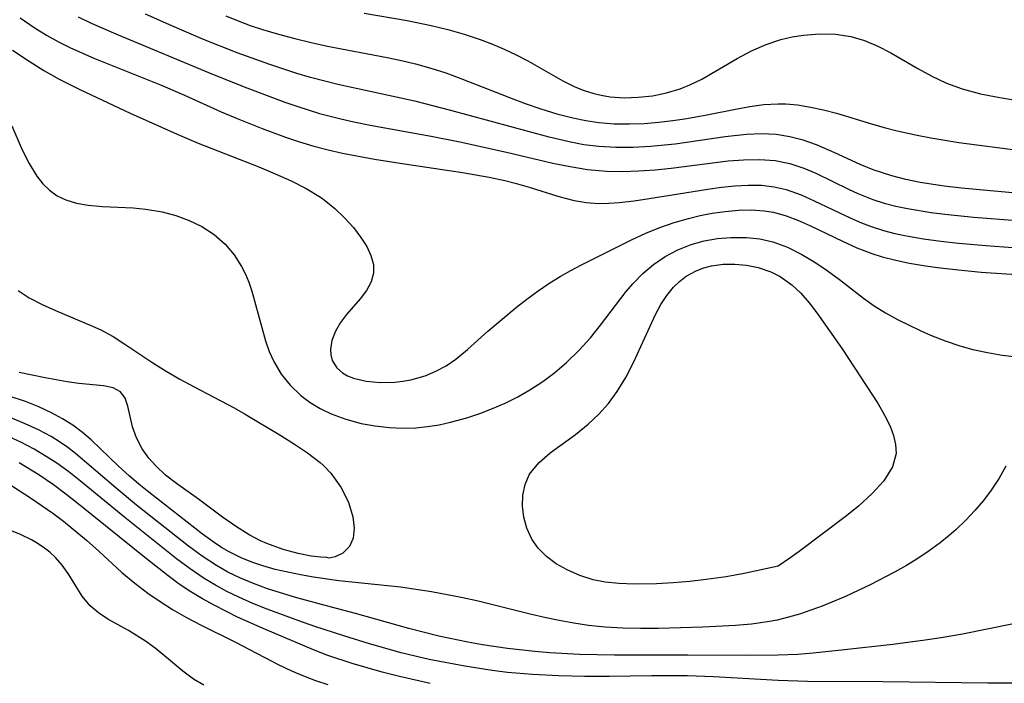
# Model space of a CAD drawing. Header units: metres. Extents: x 1073367 to 1082519, y 1569854 to 1574957.
# Tile 575 of 656: x 1078484 to 1078594, y 1573628 to 1573702. Entities that reach past the tile are written whole.
import ezdxf

# ---------------------------------------------------------------- set-up
doc = ezdxf.new("R2010")
doc.units = ezdxf.units.M
doc.layers.add('CGG_CurvaNivelLidar_v1', color=253, linetype='Continuous', lineweight=30)

msp = doc.modelspace()

# ---------------------------------------------------------------- linework, layer by layer
at = {"layer": 'CGG_CurvaNivelLidar_v1'}
for p, q in [((1078522.6365, 1573702.8, 72), (1078527.3863, 1573701.9834, 72)), ((1078484.492, 1573702.2704, 70), (1078486.0723, 1573701.2151, 70)), ((1078490.9142, 1573702.4101, 70.5), (1078492.3793, 1573701.7038, 70.5)), ((1078492.3793, 1573701.7038, 70.5), (1078495.361, 1573700.3835, 70.5)), ((1078501.3093, 1573701.3933, 71), (1078498.4026, 1573702.7023, 71)), ((1078507.2817, 1573702.4895, 71.5), (1078508.6692, 1573701.9313, 71.5)), ((1078508.6692, 1573701.9313, 71.5), (1078510.0033, 1573701.4479, 71.5)), ((1078527.3863, 1573701.9834, 72), (1078530.0713, 1573701.4309, 72)), ((1078486.0723, 1573701.2151, 70), (1078487.4394, 1573700.3707, 70)), ((1078504.8412, 1573699.8634, 71), (1078501.3093, 1573701.3933, 71)), ((1078510.0033, 1573701.4479, 71.5), (1078511.3535, 1573701.0045, 71.5)), ((1078511.3535, 1573701.0045, 71.5), (1078513.1502, 1573700.4728, 71.5)), ((1078530.0713, 1573701.4309, 72), (1078531.9013, 1573700.9847, 72)), ((1078531.9013, 1573700.9847, 72), (1078533.7105, 1573700.4761, 72)), ((1078487.4394, 1573700.3707, 70), (1078488.8387, 1573699.5841, 70)), ((1078488.8387, 1573699.5841, 70), (1078490.0949, 1573698.9479, 70)), ((1078495.361, 1573700.3835, 70.5), (1078505.8048, 1573696.0542, 70.5)), ((1078508.541, 1573698.3919, 71), (1078504.8412, 1573699.8634, 71)), ((1078513.1502, 1573700.4728, 71.5), (1078514.9623, 1573699.9845, 71.5)), ((1078514.9623, 1573699.9845, 71.5), (1078516.7531, 1573699.5366, 71.5)), ((1078516.7531, 1573699.5366, 71.5), (1078518.5538, 1573699.1276, 71.5)), ((1078533.7105, 1573700.4761, 72), (1078535.4888, 1573699.8886, 72)), ((1078535.4888, 1573699.8886, 72), (1078536.8398, 1573699.3685, 72)), ((1078567.1705, 1573699.3325, 72), (1078568.8175, 1573699.8854, 72)), ((1078568.8175, 1573699.8854, 72), (1078570.0641, 1573700.1693, 72)), ((1078570.0641, 1573700.1693, 72), (1078571.3228, 1573700.3618, 72)), ((1078571.3228, 1573700.3618, 72), (1078573.0952, 1573700.5067, 72)), ((1078573.0952, 1573700.5067, 72), (1078574.8559, 1573700.4794, 72)), ((1078574.8559, 1573700.4794, 72), (1078576.5837, 1573700.2268, 72)), ((1078576.5837, 1573700.2268, 72), (1078578.0851, 1573699.7733, 72)), ((1078578.0851, 1573699.7733, 72), (1078579.554, 1573699.1415, 72)), ((1078483.649, 1573698.7093, 69.5), (1078485.5038, 1573697.4625, 69.5)), ((1078490.0949, 1573698.9479, 70), (1078492.6715, 1573697.7976, 70)), ((1078512.1622, 1573697.1111, 71), (1078508.541, 1573698.3919, 71)), ((1078518.5538, 1573699.1276, 71.5), (1078525.1764, 1573697.8709, 71.5)), ((1078536.8398, 1573699.3685, 72), (1078538.1639, 1573698.7952, 72)), ((1078538.1639, 1573698.7952, 72), (1078539.4724, 1573698.1685, 72)), ((1078563.9876, 1573697.7876, 72), (1078565.56, 1573698.6188, 72)), ((1078565.56, 1573698.6188, 72), (1078567.1705, 1573699.3325, 72)), ((1078579.554, 1573699.1415, 72), (1078580.9993, 1573698.3899, 72)), ((1078580.9993, 1573698.3899, 72), (1078583.9827, 1573696.6672, 72)), ((1078485.5038, 1573697.4625, 69.5), (1078487.1434, 1573696.4422, 69.5)), ((1078492.6715, 1573697.7976, 70), (1078500.0554, 1573694.8548, 70)), ((1078525.1764, 1573697.8709, 71.5), (1078526.7514, 1573697.5448, 71.5)), ((1078526.7514, 1573697.5448, 71.5), (1078528.3151, 1573697.1763, 71.5)), ((1078539.4724, 1573698.1685, 72), (1078540.7515, 1573697.5034, 72)), ((1078540.7515, 1573697.5034, 72), (1078544.6418, 1573695.2994, 72)), ((1078560.0724, 1573695.4963, 72), (1078563.9876, 1573697.7876, 72)), ((1078487.1434, 1573696.4422, 69.5), (1078488.8193, 1573695.4915, 69.5)), ((1078515.1644, 1573696.1281, 71), (1078512.1622, 1573697.1111, 71)), ((1078528.3151, 1573697.1763, 71.5), (1078530.0047, 1573696.7097, 71.5)), ((1078530.0047, 1573696.7097, 71.5), (1078531.6746, 1573696.1757, 71.5)), ((1078583.9827, 1573696.6672, 72), (1078585.5569, 1573695.8006, 72)), ((1078488.8193, 1573695.4915, 69.5), (1078491.1236, 1573694.3383, 69.5)), ((1078505.8048, 1573696.0542, 70.5), (1078509.6097, 1573694.5366, 70.5)), ((1078516.6751, 1573695.6729, 71), (1078515.1644, 1573696.1281, 71)), ((1078519.7093, 1573694.8792, 71), (1078516.6751, 1573695.6729, 71)), ((1078531.6746, 1573696.1757, 71.5), (1078533.3422, 1573695.5735, 71.5)), ((1078533.3422, 1573695.5735, 71.5), (1078538.7218, 1573693.4503, 71.5)), ((1078544.6418, 1573695.2994, 72), (1078545.9782, 1573694.6381, 72)), ((1078558.7321, 1573694.8356, 72), (1078560.0724, 1573695.4963, 72)), ((1078585.5569, 1573695.8006, 72), (1078587.1808, 1573695.033, 72)), ((1078491.1236, 1573694.3383, 69.5), (1078496.6785, 1573691.7281, 69.5)), ((1078500.0554, 1573694.8548, 70), (1078502.7024, 1573693.7176, 70)), ((1078509.6097, 1573694.5366, 70.5), (1078513.8512, 1573692.9368, 70.5)), ((1078528.4026, 1573693.001, 71), (1078519.7093, 1573694.8792, 71)), ((1078545.9782, 1573694.6381, 72), (1078547.0168, 1573694.2226, 72)), ((1078547.0168, 1573694.2226, 72), (1078548.0799, 1573693.8901, 72)), ((1078556.1344, 1573693.9553, 72), (1078557.6519, 1573694.4075, 72)), ((1078557.6519, 1573694.4075, 72), (1078558.7321, 1573694.8356, 72)), ((1078587.1808, 1573695.033, 72), (1078588.8913, 1573694.4107, 72)), ((1078588.8913, 1573694.4107, 72), (1078590.9468, 1573693.8679, 72)), ((1078502.7024, 1573693.7176, 70), (1078506.795, 1573691.8684, 70)), ((1078513.8512, 1573692.9368, 70.5), (1078515.2694, 1573692.4399, 70.5)), ((1078532.2237, 1573692.0228, 71), (1078528.4026, 1573693.001, 71)), ((1078538.7218, 1573693.4503, 71.5), (1078540.4638, 1573692.8018, 71.5)), ((1078548.0799, 1573693.8901, 72), (1078548.9108, 1573693.6957, 72)), ((1078548.9108, 1573693.6957, 72), (1078549.8863, 1573693.5394, 72)), ((1078549.8863, 1573693.5394, 72), (1078551.4451, 1573693.4294, 72)), ((1078551.4451, 1573693.4294, 72), (1078553.0158, 1573693.4682, 72)), ((1078553.0158, 1573693.4682, 72), (1078554.5838, 1573693.6443, 72)), ((1078554.5838, 1573693.6443, 72), (1078556.1344, 1573693.9553, 72)), ((1078590.9468, 1573693.8679, 72), (1078592.6901, 1573693.5172, 72)), ((1078592.6901, 1573693.5172, 72), (1078598.3799, 1573692.5533, 72)), ((1078506.795, 1573691.8684, 70), (1078508.5518, 1573691.112, 70)), ((1078515.2694, 1573692.4399, 70.5), (1078517.662, 1573691.6862, 70.5)), ((1078543.1164, 1573689.0403, 71), (1078532.2237, 1573692.0228, 71)), ((1078540.4638, 1573692.8018, 71.5), (1078542.2154, 1573692.1977, 71.5)), ((1078542.2154, 1573692.1977, 71.5), (1078543.9773, 1573691.6528, 71.5)), ((1078560.5901, 1573691.5117, 71.5), (1078563.8027, 1573692.1579, 71.5)), ((1078563.8027, 1573692.1579, 71.5), (1078565.3826, 1573692.442, 71.5)), ((1078565.3826, 1573692.442, 71.5), (1078566.9421, 1573692.6586, 71.5)), ((1078566.9421, 1573692.6586, 71.5), (1078568.5212, 1573692.7629, 71.5)), ((1078568.5212, 1573692.7629, 71.5), (1078569.3765, 1573692.7442, 71.5)), ((1078569.3765, 1573692.7442, 71.5), (1078570.6469, 1573692.6219, 71.5)), ((1078570.6469, 1573692.6219, 71.5), (1078572.089, 1573692.3871, 71.5)), ((1078572.089, 1573692.3871, 71.5), (1078573.5372, 1573692.0745, 71.5)), ((1078573.5372, 1573692.0745, 71.5), (1078574.9872, 1573691.6999, 71.5)), ((1078496.6785, 1573691.7281, 69.5), (1078501.8964, 1573689.374, 69.5)), ((1078508.5518, 1573691.112, 70), (1078511.3116, 1573689.9982, 70)), ((1078517.662, 1573691.6862, 70.5), (1078520.0526, 1573691.0674, 70.5)), ((1078520.0526, 1573691.0674, 70.5), (1078521.482, 1573690.7528, 70.5)), ((1078521.482, 1573690.7528, 70.5), (1078523.3076, 1573690.3898, 70.5)), ((1078543.9773, 1573691.6528, 71.5), (1078545.7511, 1573691.1873, 71.5)), ((1078545.7511, 1573691.1873, 71.5), (1078547.1924, 1573690.8867, 71.5)), ((1078547.1924, 1573690.8867, 71.5), (1078548.6435, 1573690.67, 71.5)), ((1078555.2739, 1573690.7019, 71.5), (1078556.832, 1573690.8804, 71.5)), ((1078556.832, 1573690.8804, 71.5), (1078558.382, 1573691.1091, 71.5)), ((1078558.382, 1573691.1091, 71.5), (1078560.5901, 1573691.5117, 71.5)), ((1078574.9872, 1573691.6999, 71.5), (1078578.843, 1573690.5224, 71.5)), ((1078483.5671, 1573690.3077, 69), (1078484.7401, 1573687.6548, 69)), ((1078511.3116, 1573689.9982, 70), (1078513.9042, 1573689.0445, 70)), ((1078523.3076, 1573690.3898, 70.5), (1078530.0524, 1573689.1509, 70.5)), ((1078548.6435, 1573690.67, 71.5), (1078550.3361, 1573690.5383, 71.5)), ((1078550.3361, 1573690.5383, 71.5), (1078552.0382, 1573690.5157, 71.5)), ((1078552.0382, 1573690.5157, 71.5), (1078553.6561, 1573690.5753, 71.5)), ((1078553.6561, 1573690.5753, 71.5), (1078555.2739, 1573690.7019, 71.5)), ((1078578.843, 1573690.5224, 71.5), (1078580.2639, 1573690.1197, 71.5)), ((1078580.2639, 1573690.1197, 71.5), (1078581.7066, 1573689.7542, 71.5)), ((1078581.7066, 1573689.7542, 71.5), (1078583.9178, 1573689.2645, 71.5)), ((1078501.8964, 1573689.374, 69.5), (1078504.2302, 1573688.3856, 69.5)), ((1078513.9042, 1573689.0445, 70), (1078515.465, 1573688.5274, 70)), ((1078530.0524, 1573689.1509, 70.5), (1078533.2376, 1573688.5164, 70.5)), ((1078545.3508, 1573688.5197, 71), (1078543.1164, 1573689.0403, 71)), ((1078562.633, 1573689.0825, 71), (1078557.0831, 1573688.2855, 71)), ((1078564.9906, 1573689.3515, 71), (1078562.633, 1573689.0825, 71)), ((1078566.6486, 1573689.4261, 71), (1078564.9906, 1573689.3515, 71)), ((1078568.2844, 1573689.3487, 71), (1078566.6486, 1573689.4261, 71)), ((1078569.8039, 1573689.1013, 71), (1078568.2844, 1573689.3487, 71)), ((1078571.2999, 1573688.7069, 71), (1078569.8039, 1573689.1013, 71)), ((1078572.7722, 1573688.1965, 71), (1078571.2999, 1573688.7069, 71)), ((1078583.9178, 1573689.2645, 71.5), (1078585.4468, 1573688.9701, 71.5)), ((1078585.4468, 1573688.9701, 71.5), (1078588.5318, 1573688.4722, 71.5)), ((1078484.7401, 1573687.6548, 69), (1078485.4847, 1573686.117, 69)), ((1078504.2302, 1573688.3856, 69.5), (1078510.9589, 1573685.7443, 69.5)), ((1078515.465, 1573688.5274, 70), (1078517.0394, 1573688.0553, 70)), ((1078517.0394, 1573688.0553, 70), (1078518.6278, 1573687.6337, 70)), ((1078518.6278, 1573687.6337, 70), (1078520.2334, 1573687.2663, 70)), ((1078533.2376, 1573688.5164, 70.5), (1078538.4028, 1573687.398, 70.5)), ((1078546.9882, 1573688.2155, 71), (1078545.3508, 1573688.5197, 71)), ((1078548.6337, 1573688.0025, 71), (1078546.9882, 1573688.2155, 71)), ((1078550.5296, 1573687.8937, 71), (1078548.6337, 1573688.0025, 71)), ((1078552.434, 1573687.9068, 71), (1078550.5296, 1573687.8937, 71)), ((1078554.3781, 1573688.0158, 71), (1078552.434, 1573687.9068, 71)), ((1078557.0831, 1573688.2855, 71), (1078554.3781, 1573688.0158, 71)), ((1078574.7971, 1573687.3315, 71), (1078572.7722, 1573688.1965, 71)), ((1078588.5318, 1573688.4722, 71.5), (1078595.3694, 1573687.5613, 71.5)), ((1078520.2334, 1573687.2663, 70), (1078523.7639, 1573686.6048, 70)), ((1078523.7639, 1573686.6048, 70), (1078527.0859, 1573686.0824, 70)), ((1078538.4028, 1573687.398, 70.5), (1078543.5559, 1573686.1737, 70.5)), ((1078556.66, 1573685.618, 70.5), (1078562.9681, 1573686.4111, 70.5)), ((1078562.9681, 1573686.4111, 70.5), (1078564.6609, 1573686.5517, 70.5)), ((1078564.6609, 1573686.5517, 70.5), (1078566.4455, 1573686.5908, 70.5)), ((1078566.4455, 1573686.5908, 70.5), (1078568.1953, 1573686.4538, 70.5)), ((1078568.1953, 1573686.4538, 70.5), (1078569.7971, 1573686.1179, 70.5)), ((1078577.5959, 1573686.029, 71), (1078574.7971, 1573687.3315, 71)), ((1078485.4847, 1573686.117, 69), (1078486.3418, 1573684.7118, 69)), ((1078510.9589, 1573685.7443, 69.5), (1078512.7644, 1573685.0007, 69.5)), ((1078527.0859, 1573686.0824, 70), (1078533.5309, 1573685.1345, 70)), ((1078543.5559, 1573686.1737, 70.5), (1078545.4628, 1573685.7825, 70.5)), ((1078545.4628, 1573685.7825, 70.5), (1078547.3749, 1573685.4757, 70.5)), ((1078547.3749, 1573685.4757, 70.5), (1078548.627, 1573685.3401, 70.5)), ((1078548.627, 1573685.3401, 70.5), (1078549.4855, 1573685.2837, 70.5)), ((1078549.4855, 1573685.2837, 70.5), (1078551.2764, 1573685.2512, 70.5)), ((1078551.2764, 1573685.2512, 70.5), (1078553.0717, 1573685.3106, 70.5)), ((1078553.0717, 1573685.3106, 70.5), (1078554.8676, 1573685.439, 70.5)), ((1078554.8676, 1573685.439, 70.5), (1078556.66, 1573685.618, 70.5)), ((1078569.7971, 1573686.1179, 70.5), (1078571.3603, 1573685.6038, 70.5)), ((1078571.3603, 1573685.6038, 70.5), (1078572.6808, 1573685.0461, 70.5)), ((1078579.0288, 1573685.435, 71), (1078577.5959, 1573686.029, 71)), ((1078581.1007, 1573684.7562, 71), (1078579.0288, 1573685.435, 71)), ((1078486.3418, 1573684.7118, 69), (1078487.0038, 1573683.8943, 69)), ((1078512.7644, 1573685.0007, 69.5), (1078514.5228, 1573684.2154, 69.5)), ((1078514.5228, 1573684.2154, 69.5), (1078516.2055, 1573683.3571, 69.5)), ((1078533.5309, 1573685.1345, 70), (1078536.4681, 1573684.6296, 70)), ((1078536.4681, 1573684.6296, 70), (1078538.2317, 1573684.2446, 70)), ((1078538.2317, 1573684.2446, 70), (1078539.3495, 1573683.9604, 70)), ((1078572.6808, 1573685.0461, 70.5), (1078576.304, 1573683.2821, 70.5)), ((1078582.6651, 1573684.3596, 71), (1078581.1007, 1573684.7562, 71)), ((1078584.2587, 1573684.0332, 71), (1078582.6651, 1573684.3596, 71)), ((1078487.0038, 1573683.8943, 69), (1078487.7508, 1573683.1796, 69)), ((1078487.7508, 1573683.1796, 69), (1078488.6166, 1573682.5618, 69)), ((1078516.2055, 1573683.3571, 69.5), (1078517.7754, 1573682.3888, 69.5)), ((1078539.3495, 1573683.9604, 70), (1078540.9281, 1573683.5127, 70)), ((1078540.9281, 1573683.5127, 70), (1078544.1934, 1573682.4794, 70)), ((1078554.235, 1573682.2403, 70), (1078560.7362, 1573683.3016, 70)), ((1078560.7362, 1573683.3016, 70), (1078562.2373, 1573683.5085, 70)), ((1078562.2373, 1573683.5085, 70), (1078563.7275, 1573683.6616, 70)), ((1078563.7275, 1573683.6616, 70), (1078565.2019, 1573683.7383, 70)), ((1078565.2019, 1573683.7383, 70), (1078566.6549, 1573683.7115, 70)), ((1078566.6549, 1573683.7115, 70), (1078568.0893, 1573683.5468, 70)), ((1078568.0893, 1573683.5468, 70), (1078569.403, 1573683.2387, 70)), ((1078569.403, 1573683.2387, 70), (1078571.063, 1573682.6483, 70)), ((1078576.304, 1573683.2821, 70.5), (1078577.3299, 1573682.8126, 70.5)), ((1078586.9076, 1573683.623, 71), (1078584.2587, 1573684.0332, 71)), ((1078588.8297, 1573683.3991, 71), (1078586.9076, 1573683.623, 71)), ((1078596.1465, 1573682.7395, 71), (1078588.8297, 1573683.3991, 71)), ((1078488.6166, 1573682.5618, 69), (1078489.5661, 1573682.0849, 69)), ((1078489.5661, 1573682.0849, 69), (1078490.7559, 1573681.7154, 69)), ((1078517.7754, 1573682.3888, 69.5), (1078518.1974, 1573682.0863, 69.5)), ((1078518.1974, 1573682.0863, 69.5), (1078519.3822, 1573681.1291, 69.5)), ((1078544.1934, 1573682.4794, 70), (1078545.9106, 1573682.0185, 70)), ((1078545.9106, 1573682.0185, 70), (1078547.2465, 1573681.795, 70)), ((1078550.8792, 1573681.8165, 70), (1078552.5443, 1573682.0045, 70)), ((1078552.5443, 1573682.0045, 70), (1078554.235, 1573682.2403, 70)), ((1078571.063, 1573682.6483, 70), (1078572.5051, 1573682.0093, 70)), ((1078572.5051, 1573682.0093, 70), (1078576.5531, 1573680.0566, 70)), ((1078577.3299, 1573682.8126, 70.5), (1078578.989, 1573682.1529, 70.5)), ((1078578.989, 1573682.1529, 70.5), (1078580.2663, 1573681.7463, 70.5)), ((1078490.7559, 1573681.7154, 69), (1078492.0249, 1573681.4979, 69)), ((1078492.0249, 1573681.4979, 69), (1078493.6471, 1573681.3651, 69)), ((1078493.6471, 1573681.3651, 69), (1078497.0329, 1573681.2171, 69)), ((1078497.0329, 1573681.2171, 69), (1078498.4503, 1573681.0825, 69)), ((1078498.4503, 1573681.0825, 69), (1078500.2292, 1573680.7675, 69)), ((1078519.3822, 1573681.1291, 69.5), (1078520.4641, 1573680.1041, 69.5)), ((1078547.2465, 1573681.795, 70), (1078548.5988, 1573681.7032, 70)), ((1078548.5988, 1573681.7032, 70), (1078549.7332, 1573681.7275, 70)), ((1078549.7332, 1573681.7275, 70), (1078550.8792, 1573681.8165, 70)), ((1078562.6554, 1573680.8223, 69.5), (1078564.1077, 1573680.9555, 69.5)), ((1078564.1077, 1573680.9555, 69.5), (1078565.5457, 1573680.9874, 69.5)), ((1078565.5457, 1573680.9874, 69.5), (1078566.9633, 1573680.892, 69.5)), ((1078580.2663, 1573681.7463, 70.5), (1078581.5724, 1573681.4069, 70.5)), ((1078581.5724, 1573681.4069, 70.5), (1078582.858, 1573681.1311, 70.5)), ((1078582.858, 1573681.1311, 70.5), (1078585.4785, 1573680.6986, 70.5)), ((1078500.2292, 1573680.7675, 69), (1078501.7589, 1573680.361, 69)), ((1078501.7589, 1573680.361, 69), (1078503.2359, 1573679.8281, 69)), ((1078503.2359, 1573679.8281, 69), (1078504.6338, 1573679.1527, 69)), ((1078520.4641, 1573680.1041, 69.5), (1078521.4343, 1573679.0339, 69.5)), ((1078556.9805, 1573679.5844, 69.5), (1078558.5758, 1573680.0493, 69.5)), ((1078558.5758, 1573680.0493, 69.5), (1078559.8835, 1573680.3577, 69.5)), ((1078559.8835, 1573680.3577, 69.5), (1078561.1941, 1573680.608, 69.5)), ((1078561.1941, 1573680.608, 69.5), (1078562.6554, 1573680.8223, 69.5)), ((1078566.9633, 1573680.892, 69.5), (1078568.003, 1573680.7201, 69.5)), ((1078568.003, 1573680.7201, 69.5), (1078569.3941, 1573680.3378, 69.5)), ((1078569.3941, 1573680.3378, 69.5), (1078570.7612, 1573679.8222, 69.5)), ((1078570.7612, 1573679.8222, 69.5), (1078572.1158, 1573679.2175, 69.5)), ((1078576.5531, 1573680.0566, 70), (1078577.7328, 1573679.5491, 70)), ((1078585.4785, 1573680.6986, 70.5), (1078586.9883, 1573680.5069, 70.5)), ((1078586.9883, 1573680.5069, 70.5), (1078590.2069, 1573680.1893, 70.5)), ((1078590.2069, 1573680.1893, 70.5), (1078594.9753, 1573679.8224, 70.5)), ((1078504.6338, 1573679.1527, 69), (1078505.9982, 1573678.2612, 69)), ((1078521.4343, 1573679.0339, 69.5), (1078522.2755, 1573677.9384, 69.5)), ((1078553.8475, 1573678.4094, 69.5), (1078555.4028, 1573679.0345, 69.5)), ((1078555.4028, 1573679.0345, 69.5), (1078556.9805, 1573679.5844, 69.5)), ((1078572.1158, 1573679.2175, 69.5), (1078575.6357, 1573677.5079, 69.5)), ((1078577.7328, 1573679.5491, 70), (1078578.9374, 1573679.0958, 70)), ((1078578.9374, 1573679.0958, 70), (1078580.1804, 1573678.7077, 70)), ((1078505.9982, 1573678.2612, 69), (1078507.2145, 1573677.1921, 69)), ((1078522.2755, 1573677.9384, 69.5), (1078522.9119, 1573676.9249, 69.5)), ((1078546.7006, 1573674.8955, 69.5), (1078552.246, 1573677.6793, 69.5)), ((1078552.246, 1573677.6793, 69.5), (1078553.8475, 1573678.4094, 69.5)), ((1078560.328, 1573677.5402, 69), (1078561.7988, 1573677.7992, 69)), ((1078561.7988, 1573677.7992, 69), (1078563.2846, 1573677.9316, 69)), ((1078563.2846, 1573677.9316, 69), (1078564.9992, 1573677.927, 69)), ((1078564.9992, 1573677.927, 69), (1078566.468, 1573677.7738, 69)), ((1078566.468, 1573677.7738, 69), (1078567.9062, 1573677.4584, 69)), ((1078580.1804, 1573678.7077, 70), (1078581.4488, 1573678.3819, 70)), ((1078581.4488, 1573678.3819, 70), (1078582.7379, 1573678.1073, 70)), ((1078582.7379, 1573678.1073, 70), (1078584.6184, 1573677.7841, 70)), ((1078584.6184, 1573677.7841, 70), (1078586.5494, 1573677.522, 70)), ((1078507.2145, 1573677.1921, 69), (1078508.213, 1573676.0126, 69)), ((1078522.9119, 1573676.9249, 69.5), (1078523.3864, 1573675.9169, 69.5)), ((1078555.9994, 1573675.8265, 69), (1078557.4084, 1573676.5685, 69)), ((1078557.4084, 1573676.5685, 69), (1078558.8881, 1573677.1468, 69)), ((1078558.8881, 1573677.1468, 69), (1078560.328, 1573677.5402, 69)), ((1078567.9062, 1573677.4584, 69), (1078569.5537, 1573676.8553, 69)), ((1078569.5537, 1573676.8553, 69), (1078571.1507, 1573676.0559, 69)), ((1078575.6357, 1573677.5079, 69.5), (1078577.2492, 1573676.7804, 69.5)), ((1078577.2492, 1573676.7804, 69.5), (1078578.9019, 1573676.1413, 69.5)), ((1078586.5494, 1573677.522, 70), (1078588.4988, 1573677.3082, 70)), ((1078588.4988, 1573677.3082, 70), (1078592.0258, 1573677.0017, 70)), ((1078592.0258, 1573677.0017, 70), (1078605.711, 1573676.0161, 70)), ((1078508.213, 1573676.0126, 69), (1078509.0488, 1573674.701, 69)), ((1078523.3864, 1573675.9169, 69.5), (1078523.6594, 1573674.9256, 69.5)), ((1078554.7083, 1573674.9481, 69), (1078555.9994, 1573675.8265, 69)), ((1078571.1507, 1573676.0559, 69), (1078572.5677, 1573675.2082, 69)), ((1078578.9019, 1573676.1413, 69.5), (1078580.0434, 1573675.7811, 69.5)), ((1078580.0434, 1573675.7811, 69.5), (1078581.5413, 1573675.3944, 69.5)), ((1078509.0488, 1573674.701, 69), (1078509.4764, 1573673.8474, 69)), ((1078523.6594, 1573674.9256, 69.5), (1078523.6817, 1573673.9631, 69.5)), ((1078545.5196, 1573674.2673, 69.5), (1078546.7006, 1573674.8955, 69.5)), ((1078553.5041, 1573673.9353, 69), (1078554.7083, 1573674.9481, 69)), ((1078559.4217, 1573674.2293, 68.5), (1078560.2578, 1573674.5455, 68.5)), ((1078560.2578, 1573674.5455, 68.5), (1078561.128, 1573674.7736, 68.5)), ((1078561.128, 1573674.7736, 68.5), (1078562.4074, 1573674.9558, 68.5)), ((1078562.4074, 1573674.9558, 68.5), (1078563.7133, 1573674.9847, 68.5)), ((1078563.7133, 1573674.9847, 68.5), (1078565.0227, 1573674.8694, 68.5)), ((1078565.0227, 1573674.8694, 68.5), (1078566.3126, 1573674.6103, 68.5)), ((1078566.3126, 1573674.6103, 68.5), (1078567.6984, 1573674.1367, 68.5)), ((1078572.5677, 1573675.2082, 69), (1078573.9513, 1573674.2748, 69)), ((1078581.5413, 1573675.3944, 69.5), (1078583.0658, 1573675.0777, 69.5)), ((1078583.0658, 1573675.0777, 69.5), (1078584.6107, 1573674.816, 69.5)), ((1078584.6107, 1573674.816, 69.5), (1078586.1713, 1573674.5972, 69.5)), ((1078586.1713, 1573674.5972, 69.5), (1078588.4961, 1573674.3323, 69.5)), ((1078509.4764, 1573673.8474, 69), (1078509.8435, 1573672.96, 69)), ((1078523.6817, 1573673.9631, 69.5), (1078523.3995, 1573672.9936, 69.5)), ((1078543.2104, 1573672.8954, 69.5), (1078544.3545, 1573673.6012, 69.5)), ((1078544.3545, 1573673.6012, 69.5), (1078545.5196, 1573674.2673, 69.5)), ((1078552.392, 1573672.8047, 69), (1078553.5041, 1573673.9353, 69)), ((1078557.572, 1573673.0615, 68.5), (1078558.3136, 1573673.6226, 68.5)), ((1078558.3136, 1573673.6226, 68.5), (1078559.4217, 1573674.2293, 68.5)), ((1078567.6984, 1573674.1367, 68.5), (1078568.7329, 1573673.6044, 68.5)), ((1078568.7329, 1573673.6044, 68.5), (1078570.0438, 1573672.669, 68.5)), ((1078573.9513, 1573674.2748, 69), (1078575.2987, 1573673.2756, 69)), ((1078575.2987, 1573673.2756, 69), (1078577.9781, 1573671.1871, 69)), ((1078588.4961, 1573674.3323, 69.5), (1078591.0121, 1573674.1007, 69.5)), ((1078591.0121, 1573674.1007, 69.5), (1078596.5518, 1573673.7096, 69.5)), ((1078509.8435, 1573672.96, 69), (1078510.1736, 1573671.9856, 69)), ((1078523.3995, 1573672.9936, 69.5), (1078522.8719, 1573672.0569, 69.5)), ((1078541.9077, 1573672.0193, 69.5), (1078543.2104, 1573672.8954, 69.5)), ((1078551.6627, 1573671.9426, 69), (1078552.392, 1573672.8047, 69)), ((1078556.1648, 1573671.4988, 68.5), (1078556.8963, 1573672.408, 68.5)), ((1078556.8963, 1573672.408, 68.5), (1078557.572, 1573673.0615, 68.5)), ((1078570.0438, 1573672.669, 68.5), (1078571.0277, 1573671.7367, 68.5)), ((1078484.299, 1573672.0453, 68.5), (1078485.5158, 1573671.2482, 68.5)), ((1078485.5158, 1573671.2482, 68.5), (1078486.9472, 1573670.4844, 68.5)), ((1078510.1736, 1573671.9856, 69), (1078511.2706, 1573667.9515, 69)), ((1078522.1845, 1573671.1413, 69.5), (1078520.6816, 1573669.3807, 69.5)), ((1078522.8719, 1573672.0569, 69.5), (1078522.1845, 1573671.1413, 69.5)), ((1078539.5226, 1573670.2055, 69.5), (1078540.6449, 1573671.0924, 69.5)), ((1078540.6449, 1573671.0924, 69.5), (1078541.9077, 1573672.0193, 69.5)), ((1078548.8412, 1573668.2067, 69), (1078551.6627, 1573671.9426, 69)), ((1078555.5167, 1573670.4899, 68.5), (1078556.1648, 1573671.4988, 68.5)), ((1078571.0277, 1573671.7367, 68.5), (1078571.9419, 1573670.6924, 68.5)), ((1078577.9781, 1573671.1871, 69), (1078579.1484, 1573670.3634, 69)), ((1078486.9472, 1573670.4844, 68.5), (1078488.4317, 1573669.8139, 68.5)), ((1078536.3418, 1573667.5503, 69.5), (1078539.5226, 1573670.2055, 69.5)), ((1078554.9305, 1573669.4063, 68.5), (1078555.5167, 1573670.4899, 68.5)), ((1078571.9419, 1573670.6924, 68.5), (1078572.8084, 1573669.5687, 68.5)), ((1078579.1484, 1573670.3634, 69), (1078580.4202, 1573669.5712, 69)), ((1078488.4317, 1573669.8139, 68.5), (1078492.5198, 1573668.1119, 68.5)), ((1078520.6816, 1573669.3807, 69.5), (1078520.011, 1573668.4951, 69.5)), ((1078552.4766, 1573664.0823, 68.5), (1078554.9305, 1573669.4063, 68.5)), ((1078572.8084, 1573669.5687, 68.5), (1078573.5194, 1573668.5791, 68.5)), ((1078580.4202, 1573669.5712, 69), (1078581.7354, 1573668.84, 69)), ((1078492.5198, 1573668.1119, 68.5), (1078493.4592, 1573667.6714, 68.5)), ((1078511.2706, 1573667.9515, 69), (1078511.7098, 1573666.4528, 69)), ((1078520.011, 1573668.4951, 69.5), (1078519.4496, 1573667.5231, 69.5)), ((1078547.7213, 1573666.814, 69), (1078548.8412, 1573668.2067, 69)), ((1078573.5194, 1573668.5791, 68.5), (1078575.5892, 1573665.5768, 68.5)), ((1078581.7354, 1573668.84, 69), (1078584.2396, 1573667.6111, 69)), ((1078493.4592, 1573667.6714, 68.5), (1078494.8023, 1573666.9345, 68.5)), ((1078494.8023, 1573666.9345, 68.5), (1078496.1127, 1573666.1131, 68.5)), ((1078519.4496, 1573667.5231, 69.5), (1078519.0645, 1573666.5236, 69.5)), ((1078534.0863, 1573665.5109, 69.5), (1078536.3418, 1573667.5503, 69.5)), ((1078546.4595, 1573665.4199, 69), (1078547.7213, 1573666.814, 69)), ((1078584.2396, 1573667.6111, 69), (1078585.4124, 1573667.0976, 69)), ((1078585.4124, 1573667.0976, 69), (1078587.0105, 1573666.4707, 69)), ((1078496.1127, 1573666.1131, 68.5), (1078499.1897, 1573664.0411, 68.5)), ((1078511.7098, 1573666.4528, 69), (1078512.1154, 1573665.2853, 69)), ((1078519.0645, 1573666.5236, 69.5), (1078518.8939, 1573665.535, 69.5)), ((1078587.0105, 1573666.4707, 69), (1078588.6367, 1573665.9255, 69)), ((1078588.6367, 1573665.9255, 69), (1078590.0847, 1573665.5245, 69)), ((1078512.1154, 1573665.2853, 69), (1078512.6052, 1573664.1682, 69)), ((1078518.8939, 1573665.535, 69.5), (1078518.9215, 1573664.9015, 69.5)), ((1078518.9215, 1573664.9015, 69.5), (1078519.0741, 1573664.3065, 69.5)), ((1078532.7981, 1573664.4321, 69.5), (1078534.0863, 1573665.5109, 69.5)), ((1078545.0597, 1573664.0535, 69), (1078546.4595, 1573665.4199, 69)), ((1078575.5892, 1573665.5768, 68.5), (1078579.5826, 1573659.4839, 68.5)), ((1078590.0847, 1573665.5245, 69), (1078591.7011, 1573665.1643, 69)), ((1078591.7011, 1573665.1643, 69), (1078593.3312, 1573664.8859, 69)), ((1078593.3312, 1573664.8859, 69), (1078594.9695, 1573664.6889, 69)), ((1078499.1897, 1573664.0411, 68.5), (1078500.6798, 1573663.1061, 68.5)), ((1078512.6052, 1573664.1682, 69), (1078513.4312, 1573662.7897, 69)), ((1078519.0741, 1573664.3065, 69.5), (1078519.5918, 1573663.4653, 69.5)), ((1078519.5918, 1573663.4653, 69.5), (1078520.2138, 1573662.9227, 69.5)), ((1078530.5749, 1573663.0935, 69.5), (1078531.7203, 1573663.7077, 69.5)), ((1078531.7203, 1573663.7077, 69.5), (1078532.7981, 1573664.4321, 69.5)), ((1078543.773, 1573662.9576, 69), (1078545.0597, 1573664.0535, 69)), ((1078551.6313, 1573662.4182, 68.5), (1078552.4766, 1573664.0823, 68.5)), ((1078487.2686, 1573662.3613, 68.5), (1078484.3819, 1573662.9607, 68.5)), ((1078489.7008, 1573661.9223, 68.5), (1078487.2686, 1573662.3613, 68.5)), ((1078500.6798, 1573663.1061, 68.5), (1078502.2164, 1573662.2119, 68.5)), ((1078513.4312, 1573662.7897, 69), (1078514.4427, 1573661.535, 69)), ((1078520.2138, 1573662.9227, 69.5), (1078520.7938, 1573662.5893, 69.5)), ((1078520.7938, 1573662.5893, 69.5), (1078521.449, 1573662.3225, 69.5)), ((1078527.8076, 1573662.1423, 69.5), (1078529.3777, 1573662.5946, 69.5)), ((1078529.3777, 1573662.5946, 69.5), (1078530.5749, 1573663.0935, 69.5)), ((1078542.418, 1573661.9446, 69), (1078543.773, 1573662.9576, 69)), ((1078550.675, 1573660.834, 68.5), (1078551.6313, 1573662.4182, 68.5)), ((1078491.0133, 1573661.7348, 68.5), (1078489.7008, 1573661.9223, 68.5)), ((1078493.7238, 1573661.4657, 68.5), (1078491.0133, 1573661.7348, 68.5)), ((1078494.8134, 1573661.2434, 68.5), (1078493.7238, 1573661.4657, 68.5)), ((1078502.2164, 1573662.2119, 68.5), (1078503.7861, 1573661.3504, 68.5)), ((1078503.7861, 1573661.3504, 68.5), (1078508.2182, 1573659.032, 68.5)), ((1078514.4427, 1573661.535, 69), (1078515.6163, 1573660.4157, 69)), ((1078521.449, 1573662.3225, 69.5), (1078522.849, 1573661.9843, 69.5)), ((1078522.849, 1573661.9843, 69.5), (1078524.3942, 1573661.8417, 69.5)), ((1078524.3942, 1573661.8417, 69.5), (1078526.0202, 1573661.882, 69.5)), ((1078526.0202, 1573661.882, 69.5), (1078526.9141, 1573661.9815, 69.5)), ((1078526.9141, 1573661.9815, 69.5), (1078527.8076, 1573662.1423, 69.5)), ((1078540.9996, 1573661.0199, 69), (1078542.418, 1573661.9446, 69)), ((1078485.0861, 1573659.7248, 69), (1078483.268, 1573660.333, 69)), ((1078495.6378, 1573660.8179, 68.5), (1078494.8134, 1573661.2434, 68.5)), ((1078496.1376, 1573660.1293, 68.5), (1078495.6378, 1573660.8179, 68.5)), ((1078515.6163, 1573660.4157, 69), (1078516.6533, 1573659.6341, 69)), ((1078538.2616, 1573659.5682, 69), (1078539.6513, 1573660.2578, 69)), ((1078539.6513, 1573660.2578, 69), (1078540.9996, 1573661.0199, 69)), ((1078549.704, 1573659.5386, 68.5), (1078550.675, 1573660.834, 68.5)), ((1078486.5627, 1573659.1446, 69), (1078485.0861, 1573659.7248, 69)), ((1078487.9923, 1573658.4835, 69), (1078486.5627, 1573659.1446, 69)), ((1078496.44, 1573659.2121, 68.5), (1078496.1376, 1573660.1293, 68.5)), ((1078496.9533, 1573656.9509, 68.5), (1078496.44, 1573659.2121, 68.5)), ((1078516.6533, 1573659.6341, 69), (1078517.77, 1573658.9507, 69)), ((1078536.871, 1573658.9586, 69), (1078538.2616, 1573659.5682, 69)), ((1078548.6266, 1573658.3393, 68.5), (1078549.704, 1573659.5386, 68.5)), ((1078579.5826, 1573659.4839, 68.5), (1078580.3099, 1573658.243, 68.5)), ((1078489.1871, 1573657.8359, 69), (1078487.9923, 1573658.4835, 69)), ((1078508.2182, 1573659.032, 68.5), (1078509.4419, 1573658.338, 68.5)), ((1078509.4419, 1573658.338, 68.5), (1078513.3837, 1573655.9626, 68.5)), ((1078517.77, 1573658.9507, 69), (1078518.9559, 1573658.3693, 69)), ((1078518.9559, 1573658.3693, 69), (1078520.5857, 1573657.7695, 69)), ((1078534.0169, 1573657.9322, 69), (1078535.4546, 1573658.4121, 69)), ((1078535.4546, 1573658.4121, 69), (1078536.871, 1573658.9586, 69)), ((1078547.4669, 1573657.2361, 68.5), (1078548.6266, 1573658.3393, 68.5)), ((1078580.3099, 1573658.243, 68.5), (1078580.918, 1573657.0053, 68.5)), ((1078485.0689, 1573657.277, 69.5), (1078483.5726, 1573657.8909, 69.5)), ((1078486.524, 1573656.5999, 69.5), (1078485.0689, 1573657.277, 69.5)), ((1078490.3297, 1573657.1164, 69), (1078489.1871, 1573657.8359, 69)), ((1078491.4113, 1573656.3197, 69), (1078490.3297, 1573657.1164, 69)), ((1078497.3991, 1573655.7122, 68.5), (1078496.9533, 1573656.9509, 68.5)), ((1078520.5857, 1573657.7695, 69), (1078522.2888, 1573657.3205, 69)), ((1078522.2888, 1573657.3205, 69), (1078523.8478, 1573657.0303, 69)), ((1078523.8478, 1573657.0303, 69), (1078525.4331, 1573656.8462, 69)), ((1078528.3458, 1573656.8217, 69), (1078529.6385, 1573656.9524, 69)), ((1078529.6385, 1573656.9524, 69), (1078530.9278, 1573657.1619, 69)), ((1078530.9278, 1573657.1619, 69), (1078532.2113, 1573657.4386, 69)), ((1078532.2113, 1573657.4386, 69), (1078534.0169, 1573657.9322, 69)), ((1078546.0636, 1573656.088, 68.5), (1078547.4669, 1573657.2361, 68.5)), ((1078580.918, 1573657.0053, 68.5), (1078581.2933, 1573655.989, 68.5)), ((1078484.6436, 1573655.1783, 70), (1078483.2111, 1573655.8487, 70)), ((1078487.9277, 1573655.8478, 69.5), (1078486.524, 1573656.5999, 69.5)), ((1078488.8765, 1573655.2668, 69.5), (1078487.9277, 1573655.8478, 69.5)), ((1078492.3891, 1573655.4808, 69), (1078491.4113, 1573656.3197, 69)), ((1078513.3837, 1573655.9626, 68.5), (1078514.8915, 1573655.0231, 68.5)), ((1078525.4331, 1573656.8462, 69), (1078526.8866, 1573656.7809, 69)), ((1078526.8866, 1573656.7809, 69), (1078528.3458, 1573656.8217, 69)), ((1078543.2497, 1573654.033, 68.5), (1078546.0636, 1573656.088, 68.5)), ((1078581.2933, 1573655.989, 68.5), (1078581.5239, 1573654.9821, 68.5)), ((1078486.0419, 1573654.4473, 70), (1078484.6436, 1573655.1783, 70)), ((1078489.7897, 1573654.6382, 69.5), (1078488.8765, 1573655.2668, 69.5)), ((1078495.4007, 1573652.5894, 69), (1078492.3891, 1573655.4808, 69)), ((1078498.0374, 1573654.4808, 68.5), (1078497.3991, 1573655.7122, 68.5)), ((1078514.8915, 1573655.0231, 68.5), (1078516.3536, 1573654.0483, 68.5)), ((1078581.5239, 1573654.9821, 68.5), (1078581.5751, 1573653.9931, 68.5)), ((1078487.4014, 1573653.6533, 70), (1078486.0419, 1573654.4473, 70)), ((1078488.5507, 1573652.9036, 70), (1078487.4014, 1573653.6533, 70)), ((1078490.6326, 1573653.9896, 69.5), (1078489.7897, 1573654.6382, 69.5)), ((1078495.1445, 1573650.1264, 69.5), (1078490.6326, 1573653.9896, 69.5)), ((1078498.7582, 1573653.4587, 68.5), (1078498.0374, 1573654.4808, 68.5)), ((1078516.3536, 1573654.0483, 68.5), (1078517.7395, 1573652.9846, 68.5)), ((1078542.0222, 1573652.9956, 68.5), (1078543.2497, 1573654.033, 68.5)), ((1078581.5751, 1573653.9931, 68.5), (1078581.1922, 1573652.5169, 68.5)), ((1078486.5763, 1573651.5993, 70.5), (1078484.4109, 1573652.9451, 70.5)), ((1078489.8888, 1573651.9343, 70), (1078488.5507, 1573652.9036, 70)), ((1078496.5712, 1573651.5178, 69), (1078495.4007, 1573652.5894, 69)), ((1078499.5217, 1573652.6006, 68.5), (1078498.7582, 1573653.4587, 68.5)), ((1078500.6299, 1573651.5832, 68.5), (1078499.5217, 1573652.6006, 68.5)), ((1078517.7395, 1573652.9846, 68.5), (1078518.1196, 1573652.6349, 68.5)), ((1078518.1196, 1573652.6349, 68.5), (1078518.9199, 1573651.779, 68.5)), ((1078541.0558, 1573651.8497, 68.5), (1078542.0222, 1573652.9956, 68.5)), ((1078593.7612, 1573652.5582, 69), (1078592.9953, 1573651.2295, 69)), ((1078488.2007, 1573650.4909, 70.5), (1078486.5763, 1573651.5993, 70.5)), ((1078491.1968, 1573650.9121, 70), (1078489.8888, 1573651.9343, 70)), ((1078497.651, 1573650.5842, 69), (1078496.5712, 1573651.5178, 69)), ((1078501.8359, 1573650.6393, 68.5), (1078500.6299, 1573651.5832, 68.5)), ((1078518.9199, 1573651.779, 68.5), (1078520.0347, 1573650.2364, 68.5)), ((1078540.4574, 1573650.5334, 68.5), (1078540.9148, 1573651.6175, 68.5)), ((1078540.9148, 1573651.6175, 68.5), (1078541.0558, 1573651.8497, 68.5)), ((1078581.1922, 1573652.5169, 68.5), (1078580.2079, 1573650.9423, 68.5)), ((1078483.0087, 1573650.7785, 71), (1078485.763, 1573648.9815, 71)), ((1078489.578, 1573649.4656, 70.5), (1078488.2007, 1573650.4909, 70.5)), ((1078496.0994, 1573646.8895, 70), (1078491.1968, 1573650.9121, 70)), ((1078498.7572, 1573649.6781, 69), (1078497.651, 1573650.5842, 69)), ((1078504.2642, 1573648.9013, 68.5), (1078501.8359, 1573650.6393, 68.5)), ((1078540.2281, 1573649.3643, 68.5), (1078540.4574, 1573650.5334, 68.5)), ((1078580.2079, 1573650.9423, 68.5), (1078578.9421, 1573649.529, 68.5)), ((1078592.9953, 1573651.2295, 69), (1078592.1397, 1573649.9257, 69)), ((1078490.932, 1573648.3986, 70.5), (1078489.578, 1573649.4656, 70.5)), ((1078497.41, 1573648.2499, 69.5), (1078495.1445, 1573650.1264, 69.5)), ((1078504.7001, 1573645.0478, 69), (1078498.7572, 1573649.6781, 69)), ((1078520.0347, 1573650.2364, 68.5), (1078520.8775, 1573648.5959, 68.5)), ((1078540.1955, 1573648.147, 68.5), (1078540.2281, 1573649.3643, 68.5)), ((1078578.9421, 1573649.529, 68.5), (1078577.4194, 1573648.1415, 68.5)), ((1078592.1397, 1573649.9257, 69), (1078591.2657, 1573648.7673, 69)), ((1078485.763, 1573648.9815, 71), (1078488.1282, 1573647.3608, 71)), ((1078498.5043, 1573642.2827, 70.5), (1078490.932, 1573648.3986, 70.5)), ((1078503.1466, 1573643.7077, 69.5), (1078497.41, 1573648.2499, 69.5)), ((1078506.9239, 1573646.9165, 68.5), (1078504.2642, 1573648.9013, 68.5)), ((1078520.8775, 1573648.5959, 68.5), (1078521.3923, 1573646.9697, 68.5)), ((1078591.2657, 1573648.7673, 69), (1078590.3168, 1573647.6518, 69)), ((1078488.1282, 1573647.3608, 71), (1078489.3148, 1573646.4606, 71)), ((1078540.3402, 1573646.9174, 68.5), (1078540.1955, 1573648.147, 68.5)), ((1078577.4194, 1573648.1415, 68.5), (1078576.0982, 1573647.0752, 68.5)), ((1078590.3168, 1573647.6518, 69), (1078589.3033, 1573646.5803, 69)), ((1078484.5301, 1573644.991, 71.5), (1078480.5879, 1573646.591, 71.5)), ((1078489.3148, 1573646.4606, 71), (1078491.8594, 1573644.3598, 71)), ((1078500.3355, 1573643.4772, 70), (1078496.0994, 1573646.8895, 70)), ((1078508.3646, 1573645.9061, 68.5), (1078506.9239, 1573646.9165, 68.5)), ((1078521.3923, 1573646.9697, 68.5), (1078521.5363, 1573645.6959, 68.5)), ((1078540.6547, 1573645.7124, 68.5), (1078540.3402, 1573646.9174, 68.5)), ((1078576.0982, 1573647.0752, 68.5), (1078570.8348, 1573643.1019, 68.5)), ((1078589.3033, 1573646.5803, 69), (1078588.2319, 1573645.5558, 69)), ((1078485.7583, 1573644.3949, 71.5), (1078484.5301, 1573644.991, 71.5)), ((1078505.9954, 1573644.1034, 69), (1078504.7001, 1573645.0478, 69)), ((1078509.8681, 1573644.9749, 68.5), (1078508.3646, 1573645.9061, 68.5)), ((1078511.1588, 1573644.3024, 68.5), (1078509.8681, 1573644.9749, 68.5)), ((1078521.5363, 1573645.6959, 68.5), (1078521.4017, 1573644.5762, 68.5)), ((1078541.2091, 1573644.47, 68.5), (1078540.6547, 1573645.7124, 68.5)), ((1078588.2319, 1573645.5558, 69), (1078587.4583, 1573644.8765, 69)), ((1078486.4975, 1573643.966, 71.5), (1078485.7583, 1573644.3949, 71.5)), ((1078487.195, 1573643.4926, 71.5), (1078486.4975, 1573643.966, 71.5)), ((1078491.8594, 1573644.3598, 71), (1078493.2064, 1573643.1623, 71)), ((1078506.8117, 1573643.567, 69), (1078505.9954, 1573644.1034, 69)), ((1078511.8362, 1573643.9995, 68.5), (1078511.1588, 1573644.3024, 68.5)), ((1078513.645, 1573643.3412, 68.5), (1078511.8362, 1573643.9995, 68.5)), ((1078521.4017, 1573644.5762, 68.5), (1078520.9926, 1573643.6683, 68.5)), ((1078541.9325, 1573643.4623, 68.5), (1078541.2091, 1573644.47, 68.5)), ((1078586.4639, 1573644.0729, 69), (1078585.2582, 1573643.1869, 69)), ((1078587.4583, 1573644.8765, 69), (1078586.4639, 1573644.0729, 69)), ((1078487.7747, 1573643.0329, 71.5), (1078487.195, 1573643.4926, 71.5)), ((1078488.4239, 1573642.4302, 71.5), (1078487.7747, 1573643.0329, 71.5)), ((1078493.2064, 1573643.1623, 71), (1078495.7856, 1573640.7831, 71)), ((1078501.819, 1573642.3029, 70), (1078500.3355, 1573643.4772, 70)), ((1078504.6704, 1573642.5792, 69.5), (1078503.1466, 1573643.7077, 69.5)), ((1078507.6515, 1573643.0709, 69), (1078506.8117, 1573643.567, 69)), ((1078509.0031, 1573642.3949, 69), (1078507.6515, 1573643.0709, 69)), ((1078515.3233, 1573642.8897, 68.5), (1078513.645, 1573643.3412, 68.5)), ((1078516.7546, 1573642.6093, 68.5), (1078515.3233, 1573642.8897, 68.5)), ((1078520.2543, 1573642.9319, 68.5), (1078519.4342, 1573642.5108, 68.5)), ((1078520.9926, 1573643.6683, 68.5), (1078520.2543, 1573642.9319, 68.5)), ((1078542.8471, 1573642.5565, 68.5), (1078541.9325, 1573643.4623, 68.5)), ((1078570.8348, 1573643.1019, 68.5), (1078569.8043, 1573642.3544, 68.5)), ((1078585.2582, 1573643.1869, 69), (1078584.012, 1573642.3512, 69)), ((1078489.1769, 1573641.5788, 71.5), (1078488.4239, 1573642.4302, 71.5)), ((1078500.9086, 1573640.3966, 70.5), (1078498.5043, 1573642.2827, 70.5)), ((1078503.33, 1573641.172, 70), (1078501.819, 1573642.3029, 70)), ((1078506.2528, 1573641.5422, 69.5), (1078504.6704, 1573642.5792, 69.5)), ((1078510.1846, 1573641.9141, 69), (1078509.0031, 1573642.3949, 69)), ((1078511.3999, 1573641.5049, 69), (1078510.1846, 1573641.9141, 69)), ((1078517.8236, 1573642.4679, 68.5), (1078516.7546, 1573642.6093, 68.5)), ((1078518.4165, 1573642.4387, 68.5), (1078517.8236, 1573642.4679, 68.5)), ((1078518.5, 1573642.4612, 68.5), (1078518.4165, 1573642.4387, 68.5)), ((1078518.7602, 1573642.3879, 68.5), (1078518.5, 1573642.4612, 68.5)), ((1078519.4342, 1573642.5108, 68.5), (1078518.7602, 1573642.3879, 68.5)), ((1078543.9171, 1573641.7534, 68.5), (1078542.8471, 1573642.5565, 68.5)), ((1078545.1161, 1573641.0601, 68.5), (1078543.9171, 1573641.7534, 68.5)), ((1078569.8043, 1573642.3544, 68.5), (1078568.5, 1573641.4837, 68.5)), ((1078584.012, 1573642.3512, 69), (1078582.7325, 1573641.5612, 69)), ((1078489.8339, 1573640.6776, 71.5), (1078489.1769, 1573641.5788, 71.5)), ((1078491.3929, 1573638.1707, 71.5), (1078489.8339, 1573640.6776, 71.5)), ((1078495.7856, 1573640.7831, 71), (1078497.1987, 1573639.6149, 71)), ((1078504.8868, 1573640.1141, 70), (1078503.33, 1573641.172, 70)), ((1078507.531, 1573640.823, 69.5), (1078506.2528, 1573641.5422, 69.5)), ((1078508.8523, 1573640.1805, 69.5), (1078507.531, 1573640.823, 69.5)), ((1078512.7677, 1573641.1255, 69), (1078511.3999, 1573641.5049, 69)), ((1078514.161, 1573640.8025, 69), (1078512.7677, 1573641.1255, 69)), ((1078515.5729, 1573640.5191, 69), (1078514.161, 1573640.8025, 69)), ((1078546.5165, 1573640.4526, 68.5), (1078545.1161, 1573641.0601, 68.5)), ((1078564.7465, 1573640.6724, 68.5), (1078562.7502, 1573640.3197, 68.5)), ((1078568.5, 1573641.4837, 68.5), (1078564.7465, 1573640.6724, 68.5)), ((1078581.4247, 1573640.8148, 69), (1078578.7033, 1573639.4132, 69)), ((1078582.7325, 1573641.5612, 69), (1078581.4247, 1573640.8148, 69)), ((1078497.1987, 1573639.6149, 71), (1078498.6668, 1573638.5058, 71)), ((1078502.1401, 1573639.4984, 70.5), (1078500.9086, 1573640.3966, 70.5)), ((1078503.4035, 1573638.6505, 70.5), (1078502.1401, 1573639.4984, 70.5)), ((1078506.136, 1573639.3621, 70), (1078504.8868, 1573640.1141, 70)), ((1078510.3694, 1573639.5501, 69.5), (1078508.8523, 1573640.1805, 69.5)), ((1078511.923, 1573638.9895, 69.5), (1078510.3694, 1573639.5501, 69.5)), ((1078517.0253, 1573640.2589, 69), (1078515.5729, 1573640.5191, 69)), ((1078519.8058, 1573639.8547, 69), (1078517.0253, 1573640.2589, 69)), ((1078526.6601, 1573639.1561, 69), (1078519.8058, 1573639.8547, 69)), ((1078548.0165, 1573639.9876, 68.5), (1078546.5165, 1573640.4526, 68.5)), ((1078549.344, 1573639.7255, 68.5), (1078548.0165, 1573639.9876, 68.5)), ((1078550.8684, 1573639.5648, 68.5), (1078549.344, 1573639.7255, 68.5)), ((1078552.5461, 1573639.4947, 68.5), (1078550.8684, 1573639.5648, 68.5)), ((1078555.0201, 1573639.5271, 68.5), (1078552.5461, 1573639.4947, 68.5)), ((1078556.8648, 1573639.6309, 68.5), (1078555.0201, 1573639.5271, 68.5)), ((1078558.711, 1573639.791, 68.5), (1078556.8648, 1573639.6309, 68.5)), ((1078560.516, 1573639.9974, 68.5), (1078558.711, 1573639.791, 68.5)), ((1078562.7502, 1573640.3197, 68.5), (1078560.516, 1573639.9974, 68.5)), ((1078498.6668, 1573638.5058, 71), (1078500.0117, 1573637.5576, 71)), ((1078504.7283, 1573637.8506, 70.5), (1078503.4035, 1573638.6505, 70.5)), ((1078507.42, 1573638.669, 70), (1078506.136, 1573639.3621, 70)), ((1078508.7348, 1573638.0318, 70), (1078507.42, 1573638.669, 70)), ((1078515.1625, 1573637.979, 69.5), (1078511.923, 1573638.9895, 69.5)), ((1078530.0759, 1573638.6538, 69), (1078526.6601, 1573639.1561, 69)), ((1078533.3809, 1573638.0213, 69), (1078530.0759, 1573638.6538, 69)), ((1078578.7033, 1573639.4132, 69), (1078575.9923, 1573638.1361, 69)), ((1078492.2733, 1573637.0705, 71.5), (1078491.3929, 1573638.1707, 71.5)), ((1078500.0117, 1573637.5576, 71), (1078501.3962, 1573636.6657, 71)), ((1078505.9972, 1573637.147, 70.5), (1078504.7283, 1573637.8506, 70.5)), ((1078510.2889, 1573637.3583, 70), (1078508.7348, 1573638.0318, 70)), ((1078511.8681, 1573636.7291, 70), (1078510.2889, 1573637.3583, 70)), ((1078518.4388, 1573637.0772, 69.5), (1078515.1625, 1573637.979, 69.5)), ((1078535.1066, 1573637.6364, 69), (1078533.3809, 1573638.0213, 69)), ((1078541.0253, 1573636.1582, 69), (1078535.1066, 1573637.6364, 69)), ((1078575.9923, 1573638.1361, 69), (1078573.3866, 1573637.0482, 69)), ((1078493.1817, 1573636.2956, 71.5), (1078492.2733, 1573637.0705, 71.5)), ((1078494.2198, 1573635.6194, 71.5), (1078493.1817, 1573636.2956, 71.5)), ((1078501.3962, 1573636.6657, 71), (1078502.9537, 1573635.778, 71)), ((1078508.6005, 1573635.8469, 70.5), (1078505.9972, 1573637.147, 70.5)), ((1078515.3861, 1573635.4179, 70), (1078511.8681, 1573636.7291, 70)), ((1078521.665, 1573636.2356, 69.5), (1078518.4388, 1573637.0772, 69.5)), ((1078527.5877, 1573634.5584, 69.5), (1078521.665, 1573636.2356, 69.5)), ((1078570.8873, 1573636.1753, 69), (1078569.6523, 1573635.8156, 69)), ((1078572.1419, 1573636.591, 69), (1078570.8873, 1573636.1753, 69)), ((1078573.3866, 1573637.0482, 69), (1078572.1419, 1573636.591, 69)), ((1078496.5084, 1573634.3364, 71.5), (1078494.2198, 1573635.6194, 71.5)), ((1078502.9537, 1573635.778, 71), (1078504.5516, 1573634.9504, 71)), ((1078511.71, 1573634.4607, 70.5), (1078508.6005, 1573635.8469, 70.5)), ((1078517.1646, 1573634.7975, 70), (1078515.3861, 1573635.4179, 70)), ((1078542.6287, 1573635.7869, 69), (1078541.0253, 1573636.1582, 69)), ((1078544.2394, 1573635.454, 69), (1078542.6287, 1573635.7869, 69)), ((1078545.8566, 1573635.1637, 69), (1078544.2394, 1573635.454, 69)), ((1078547.4796, 1573634.923, 69), (1078545.8566, 1573635.1637, 69)), ((1078567.3295, 1573635.3014, 69), (1078565.5566, 1573635.053, 69)), ((1078568.4058, 1573635.5111, 69), (1078567.3295, 1573635.3014, 69)), ((1078569.6523, 1573635.8156, 69), (1078568.4058, 1573635.5111, 69)), ((1078498.3876, 1573633.1669, 71.5), (1078496.5084, 1573634.3364, 71.5)), ((1078504.5516, 1573634.9504, 71), (1078508.3675, 1573633.0595, 71)), ((1078517.0258, 1573632.1952, 70.5), (1078511.71, 1573634.4607, 70.5)), ((1078520.3707, 1573633.7459, 70), (1078517.1646, 1573634.7975, 70)), ((1078530.8954, 1573633.7185, 69.5), (1078527.5877, 1573634.5584, 69.5)), ((1078549.3438, 1573634.7241, 69), (1078547.4796, 1573634.923, 69)), ((1078551.2889, 1573634.6112, 69), (1078549.3438, 1573634.7241, 69)), ((1078553.2411, 1573634.5692, 69), (1078551.2889, 1573634.6112, 69)), ((1078555.1976, 1573634.5759, 69), (1078553.2411, 1573634.5692, 69)), ((1078560.158, 1573634.7103, 69), (1078555.1976, 1573634.5759, 69)), ((1078563.7673, 1573634.8913, 69), (1078560.158, 1573634.7103, 69)), ((1078565.5566, 1573635.053, 69), (1078563.7673, 1573634.8913, 69)), ((1078594.4205, 1573635.04, 69.5), (1078588.9361, 1573633.9406, 69.5)), ((1078499.4726, 1573632.3958, 71.5), (1078498.3876, 1573633.1669, 71.5)), ((1078508.3675, 1573633.0595, 71), (1078513.1161, 1573630.5721, 71)), ((1078523.2036, 1573632.8615, 70), (1078520.3707, 1573633.7459, 70)), ((1078534.1226, 1573633.0416, 69.5), (1078530.8954, 1573633.7185, 69.5)), ((1078535.7472, 1573632.7539, 69.5), (1078534.1226, 1573633.0416, 69.5)), ((1078584.8021, 1573633.273, 69.5), (1078581.2248, 1573632.8034, 69.5)), ((1078586.5829, 1573633.5397, 69.5), (1078584.8021, 1573633.273, 69.5)), ((1078588.9361, 1573633.9406, 69.5), (1078586.5829, 1573633.5397, 69.5)), ((1078500.5186, 1573631.5613, 71.5), (1078499.4726, 1573632.3958, 71.5)), ((1078518.6131, 1573631.5953, 70.5), (1078517.0258, 1573632.1952, 70.5)), ((1078526.7356, 1573631.8712, 70), (1078523.2036, 1573632.8615, 70)), ((1078529.8356, 1573631.1445, 70), (1078526.7356, 1573631.8712, 70)), ((1078538.5181, 1573632.3422, 69.5), (1078535.7472, 1573632.7539, 69.5)), ((1078541.548, 1573632.0105, 69.5), (1078538.5181, 1573632.3422, 69.5)), ((1078543.1995, 1573631.8717, 69.5), (1078541.548, 1573632.0105, 69.5)), ((1078546.5099, 1573631.6791, 69.5), (1078543.1995, 1573631.8717, 69.5)), ((1078572.4094, 1573631.8365, 69.5), (1078570.6773, 1573631.7052, 69.5)), ((1078575.8691, 1573632.1899, 69.5), (1078572.4094, 1573631.8365, 69.5)), ((1078581.2248, 1573632.8034, 69.5), (1078575.8691, 1573632.1899, 69.5)), ((1078502.5382, 1573629.8527, 71.5), (1078500.5186, 1573631.5613, 71.5)), ((1078521.3109, 1573630.6918, 70.5), (1078518.6131, 1573631.5953, 70.5)), ((1078533.8004, 1573630.3832, 70), (1078529.8356, 1573631.1445, 70)), ((1078550.3646, 1573631.604, 69.5), (1078546.5099, 1573631.6791, 69.5)), ((1078558.4886, 1573631.6289, 69.5), (1078550.3646, 1573631.604, 69.5)), ((1078564.9694, 1573631.577, 69.5), (1078558.4886, 1573631.6289, 69.5)), ((1078568.4968, 1573631.6082, 69.5), (1078564.9694, 1573631.577, 69.5)), ((1078570.6773, 1573631.7052, 69.5), (1078568.4968, 1573631.6082, 69.5)), ((1078503.7228, 1573628.9598, 71.5), (1078502.5382, 1573629.8527, 71.5)), ((1078513.1161, 1573630.5721, 71), (1078514.5784, 1573629.8783, 71)), ((1078514.5784, 1573629.8783, 71), (1078515.9019, 1573629.3222, 71)), ((1078524.6168, 1573629.7268, 70.5), (1078521.3109, 1573630.6918, 70.5)), ((1078526.541, 1573629.241, 70.5), (1078524.6168, 1573629.7268, 70.5)), ((1078536.817, 1573629.9194, 70), (1078533.8004, 1573630.3832, 70)), ((1078538.5182, 1573629.7119, 70), (1078536.817, 1573629.9194, 70)), ((1078541.2706, 1573629.4771, 70), (1078538.5182, 1573629.7119, 70)), ((1078504.8672, 1573628.2822, 71.5), (1078503.7228, 1573628.9598, 71.5)), ((1078515.9019, 1573629.3222, 71), (1078517.2501, 1573628.8193, 71)), ((1078517.2501, 1573628.8193, 71), (1078518.6191, 1573628.3641, 71)), ((1078529.9537, 1573628.4835, 70.5), (1078526.541, 1573629.241, 70.5)), ((1078544.1936, 1573629.3286, 70), (1078541.2706, 1573629.4771, 70)), ((1078547.0514, 1573629.2654, 70), (1078544.1936, 1573629.3286, 70)), ((1078549.8371, 1573629.2685, 70), (1078547.0514, 1573629.2654, 70)), ((1078554.4895, 1573629.3273, 70), (1078549.8371, 1573629.2685, 70)), ((1078558.4777, 1573629.3088, 70), (1078554.4895, 1573629.3273, 70)), ((1078561.3468, 1573629.1972, 70), (1078558.4777, 1573629.3088, 70)), ((1078568.5203, 1573628.7976, 70), (1078561.3468, 1573629.1972, 70)), ((1078571.7751, 1573628.7103, 70), (1078568.5203, 1573628.7976, 70)), ((1078580.0972, 1573628.6771, 70), (1078571.7751, 1573628.7103, 70)), ((1078591.7474, 1573628.508, 70), (1078580.0972, 1573628.6771, 70)), ((1078595.288, 1573628.51, 70), (1078591.7474, 1573628.508, 70))]:
    msp.add_line(p, q, dxfattribs=at)

doc.saveas('drawing.dxf')
